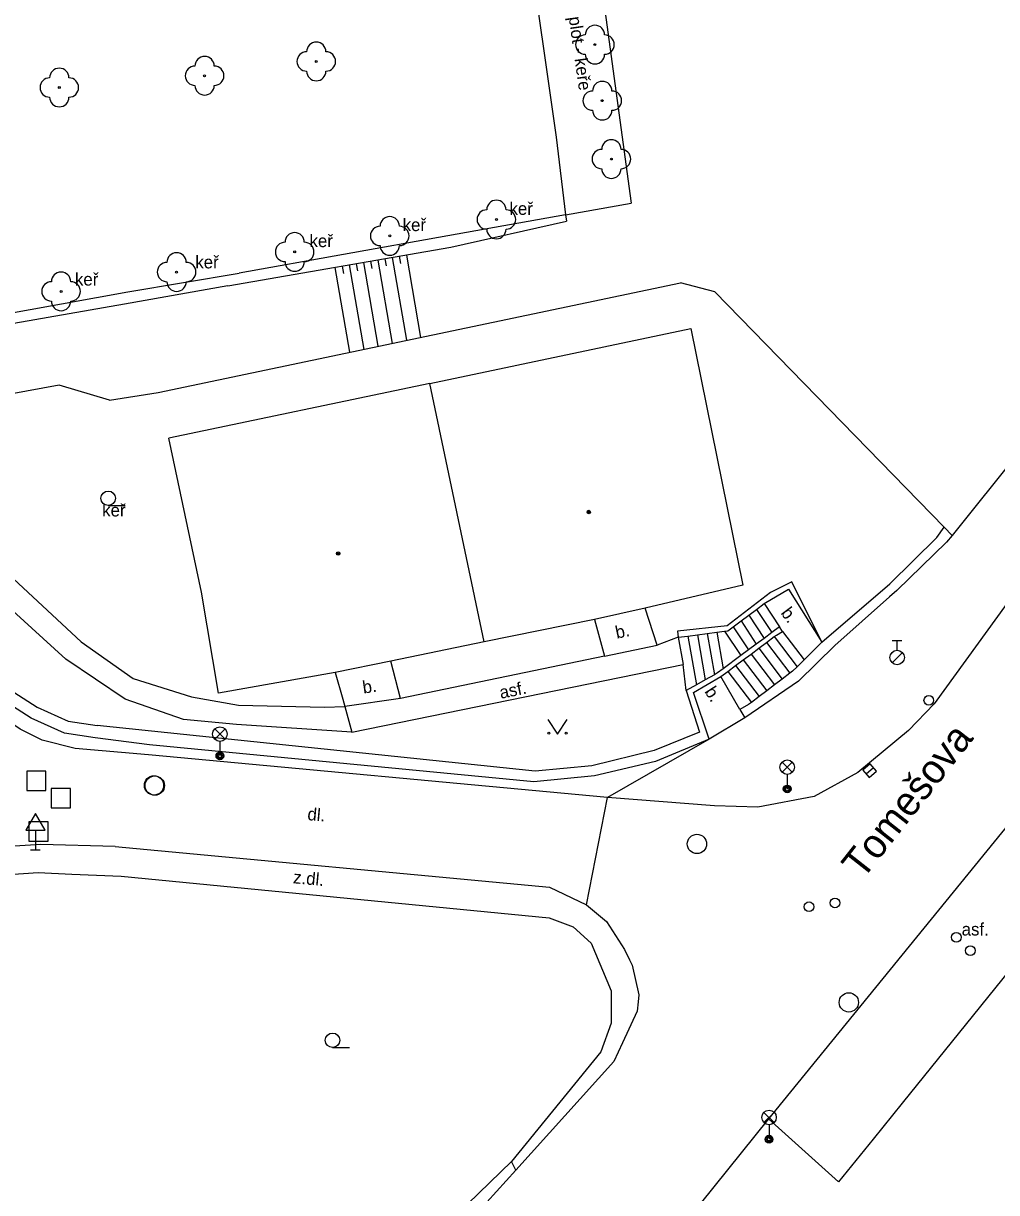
# Model space of a CAD drawing. Extents: x -600309 to -598967, y -1161267 to -1160292.
# Drawn here: x -599376.3 to -599326, y -1160723 to -1160662.5 of the extents above; entities that cross this region are included whole.
import ezdxf

# ---------------------------------------------------------------- set-up
doc = ezdxf.new("R2010")
doc.units = 0
for name, color, linetype in [('Level 10', 7, 'Continuous'), ('Level 11', 7, 'Continuous'), ('Level 14', 7, 'Continuous'), ('Level 15', 7, 'Continuous'), ('Level 22', 7, 'Continuous'), ('Level 26', 7, 'Continuous'), ('Level 27', 7, 'Continuous'), ('Level 28', 7, 'Continuous'), ('Level 33', 7, 'Continuous'), ('Level 34', 7, 'Continuous'), ('Level 36', 7, 'Continuous'), ('Level 39', 7, 'Continuous'), ('Level 40', 7, 'Continuous'), ('Level 42', 7, 'Continuous'), ('Level 5', 7, 'Continuous'), ('Level 50', 7, 'Continuous'), ('Level 7', 7, 'Continuous')]:
    doc.layers.add(name, color=color, linetype=linetype)

msp = doc.modelspace()

# ---------------------------------------------------------------- linework, layer by layer
at = {"layer": 'Level 10'}
for points in [[(-599324.9, -1160691.84), (-599327.5418, -1160695.4791), (-599329.19, -1160697.75)], [(-599373.64, -1160700.06), (-599375.34, -1160699.63), (-599376.49, -1160699.06), (-599385.48, -1160692.92)], [(-599314.26, -1160697.88), (-599330.8399, -1160718.4151), (-599332.3458, -1160720.2802), (-599334.13, -1160722.49)], [(-599329.19, -1160697.75), (-599330.51, -1160699.12)], [(-599330.51, -1160699.12), (-599333.14, -1160701.3)], [(-599369.85, -1160700.39), (-599373.64, -1160700.06)], [(-599346.09, -1160702.59), (-599369.85, -1160700.39)], [(-599333.14, -1160701.3), (-599335.39, -1160702.55)], [(-599340.56, -1160703.02), (-599346.09, -1160702.59)], [(-599338.31, -1160703.1), (-599340.56, -1160703.02)], [(-599335.39, -1160702.55), (-599338.31, -1160703.1)], [(-599371.57, -1160705.13), (-599375.42, -1160705.02), (-599380.57, -1160705.35), (-599385.51, -1160706.51)], [(-599371.57, -1160705.13), (-599349.09, -1160707.24)], [(-599349.09, -1160707.24), (-599347.18, -1160708.15)], [(-599347.18, -1160708.15), (-599346.15, -1160709.01)], [(-599346.15, -1160709.01), (-599345.21, -1160710.4699)], [(-599345.21, -1160710.4699), (-599344.9533, -1160711.0031), (-599344.82, -1160711.28)], [(-599344.82, -1160711.28), (-599344.46, -1160712.81)], [(-599344.46, -1160712.81), (-599344.4985, -1160713.1692), (-599344.55, -1160713.65)], [(-599344.55, -1160713.65), (-599345.31, -1160715.3)], [(-599345.31, -1160715.3), (-599345.76, -1160716.26)], [(-599345.76, -1160716.26), (-599350.84, -1160721.89)], [(-599337.75, -1160719.2199), (-599341.29, -1160723.62)], [(-599334.13, -1160722.49), (-599337.75, -1160719.2199)], [(-599350.84, -1160721.89), (-599353.34, -1160724.65)]]:
    msp.add_lwpolyline(points, dxfattribs=at)
at = {"layer": 'Level 11'}
for points in [[(-599334.99, -1160694.55), (-599331.4699, -1160691.53), (-599329.04, -1160689.14), (-599328.67, -1160688.61)], [(-599328.26, -1160689.03), (-599328.54, -1160689.38), (-599331.12, -1160691.89)], [(-599359.33, -1160699.21), (-599365.29, -1160698.82), (-599368.04, -1160698.56), (-599371.06, -1160697.5), (-599374.13, -1160695.44), (-599378.05, -1160691.86), (-599377.33, -1160690.82), (-599373.33, -1160694.54), (-599370.63, -1160696.44), (-599367.62, -1160697.39), (-599365.18, -1160697.82), (-599360.74, -1160697.92), (-599359.69, -1160697.89)], [(-599336.55, -1160691.43), (-599337.65, -1160691.98)], [(-599334.99, -1160694.55), (-599336.55, -1160691.43)], [(-599384.85, -1160692.76), (-599384.5, -1160692.21), (-599375.6, -1160697.92), (-599374.01, -1160698.64), (-599372.51, -1160698.87)], [(-599337.65, -1160691.98), (-599339.9, -1160693.71)], [(-599337.98, -1160692.56), (-599336.7199, -1160691.82)], [(-599336.7199, -1160691.82), (-599334.99, -1160694.55)], [(-599331.12, -1160691.89), (-599331.4881, -1160692.2169), (-599334.32, -1160694.73)], [(-599372.61, -1160699.51), (-599374.2, -1160699.27), (-599375.9099, -1160698.49), (-599384.85, -1160692.76)], [(-599343.52, -1160694.71), (-599344.14, -1160692.79)], [(-599338.38, -1160692.86), (-599337.98, -1160692.56)], [(-599337.98, -1160692.56), (-599337.18, -1160693.76)], [(-599346.76, -1160693.38), (-599346.24, -1160695.28)], [(-599339.18, -1160693.46), (-599338.78, -1160693.1599)], [(-599338.78, -1160693.1599), (-599338.38, -1160692.86)], [(-599338.78, -1160693.1599), (-599337.99, -1160694.36)], [(-599338.38, -1160692.86), (-599337.59, -1160694.06)], [(-599339.9, -1160693.71), (-599342.46, -1160693.98)], [(-599342.46, -1160693.98), (-599342.43, -1160694.3)], [(-599340.44, -1160694.04), (-599340.03, -1160693.99)], [(-599340.03, -1160693.99), (-599339.87, -1160693.9699)], [(-599340.03, -1160693.99), (-599339.19, -1160695.25)], [(-599339.87, -1160693.9699), (-599339.59, -1160693.76)], [(-599339.59, -1160693.76), (-599339.18, -1160693.46)], [(-599339.59, -1160693.76), (-599338.79, -1160694.95)], [(-599339.18, -1160693.46), (-599338.39, -1160694.6599)], [(-599337.18, -1160693.76), (-599337.59, -1160694.06)], [(-599337.35, -1160694.19), (-599337.03, -1160694.01)], [(-599337.03, -1160694.01), (-599337.18, -1160693.76)], [(-599337.03, -1160694.01), (-599335.92, -1160695.4699)], [(-599342.43, -1160694.3), (-599343.52, -1160694.71)], [(-599342.43, -1160694.3), (-599341.93, -1160694.24)], [(-599342.43, -1160694.3), (-599342.18, -1160695.7199)], [(-599341.93, -1160694.24), (-599341.43, -1160694.17)], [(-599341.93, -1160694.24), (-599341.49, -1160696.76)], [(-599341.43, -1160694.17), (-599340.94, -1160694.11)], [(-599341.43, -1160694.17), (-599341.03, -1160696.5)], [(-599340.94, -1160694.11), (-599340.44, -1160694.04)], [(-599340.94, -1160694.11), (-599340.56, -1160696.24)], [(-599340.44, -1160694.04), (-599340.11, -1160695.93)], [(-599337.99, -1160694.36), (-599338.39, -1160694.6599)], [(-599338.26, -1160694.87), (-599337.86, -1160694.57)], [(-599337.59, -1160694.06), (-599337.99, -1160694.36)], [(-599337.86, -1160694.57), (-599337.46, -1160694.27)], [(-599337.86, -1160694.57), (-599336.65, -1160696.1599)], [(-599337.46, -1160694.27), (-599337.35, -1160694.19)], [(-599337.46, -1160694.27), (-599336.28, -1160695.83)], [(-599334.99, -1160694.55), (-599335.92, -1160695.4699)], [(-599346.24, -1160695.28), (-599343.52, -1160694.71)], [(-599338.79, -1160694.95), (-599339.19, -1160695.25)], [(-599339.06, -1160695.4699), (-599338.6599, -1160695.17)], [(-599338.39, -1160694.6599), (-599338.79, -1160694.95)], [(-599338.6599, -1160695.17), (-599338.26, -1160694.87)], [(-599338.6599, -1160695.17), (-599337.45, -1160696.77)], [(-599338.26, -1160694.87), (-599337.05, -1160696.4699)], [(-599334.32, -1160694.73), (-599336.2, -1160696.58)], [(-599359.33, -1160699.21), (-599342.18, -1160695.7199)], [(-599356.8, -1160697.4699), (-599357.3, -1160695.54)], [(-599346.24, -1160695.28), (-599356.8, -1160697.4699)], [(-599342.01, -1160697.05), (-599342.18, -1160695.7199)], [(-599339.19, -1160695.25), (-599340.11, -1160695.93)], [(-599339.86, -1160696.07), (-599339.46, -1160695.77)], [(-599339.46, -1160695.77), (-599339.06, -1160695.4699)], [(-599339.46, -1160695.77), (-599338.24, -1160697.37)], [(-599339.06, -1160695.4699), (-599337.84, -1160697.07)], [(-599336.28, -1160695.83), (-599336.51, -1160696.06)], [(-599335.92, -1160695.4699), (-599336.28, -1160695.83)], [(-599360.18, -1160696.13), (-599359.78, -1160697.5)], [(-599341.64, -1160697.1599), (-599340.23, -1160696.34)], [(-599340.56, -1160696.24), (-599341.03, -1160696.5)], [(-599340.39, -1160696.14), (-599340.56, -1160696.24)], [(-599340.11, -1160695.93), (-599340.39, -1160696.14)], [(-599340.23, -1160696.34), (-599339.86, -1160696.07)], [(-599339.24, -1160698.04), (-599340.23, -1160696.34)], [(-599339.86, -1160696.07), (-599338.64, -1160697.67)], [(-599336.65, -1160696.1599), (-599337.05, -1160696.4699)], [(-599336.51, -1160696.06), (-599336.65, -1160696.1599)], [(-599341.49, -1160696.76), (-599342.01, -1160697.05)], [(-599342.01, -1160697.05), (-599341.32, -1160699.21)], [(-599341.03, -1160696.5), (-599341.49, -1160696.76)], [(-599336.2, -1160696.58), (-599338.99, -1160698.4699)], [(-599337.45, -1160696.77), (-599337.84, -1160697.07)], [(-599337.05, -1160696.4699), (-599337.45, -1160696.77)], [(-599359.78, -1160697.5), (-599359.69, -1160697.89)], [(-599356.8, -1160697.4699), (-599359.69, -1160697.89)], [(-599340.83, -1160699.57), (-599341.64, -1160697.1599)], [(-599338.24, -1160697.37), (-599338.64, -1160697.67)], [(-599337.84, -1160697.07), (-599338.24, -1160697.37)], [(-599359.69, -1160697.89), (-599359.33, -1160699.21)], [(-599338.79, -1160697.78), (-599339.24, -1160698.04)], [(-599339.24, -1160698.04), (-599338.99, -1160698.4699)], [(-599338.64, -1160697.67), (-599338.79, -1160697.78)], [(-599349.83, -1160701.24), (-599372.51, -1160698.87)], [(-599338.99, -1160698.4699), (-599340.83, -1160699.57)], [(-599341.32, -1160699.21), (-599343.67, -1160700.1599)], [(-599369.79, -1160699.87), (-599372.61, -1160699.51)], [(-599349.9099, -1160701.78), (-599369.79, -1160699.87)], [(-599340.83, -1160699.57), (-599346.09, -1160702.59)], [(-599340.83, -1160699.57), (-599343.6, -1160700.73)], [(-599343.67, -1160700.1599), (-599346.9, -1160700.95)], [(-599346.9, -1160700.95), (-599349.83, -1160701.24)], [(-599343.6, -1160700.73), (-599346.76, -1160701.48)], [(-599346.76, -1160701.48), (-599349.9099, -1160701.78)], [(-599347.18, -1160708.15), (-599346.09, -1160702.59)], [(-599324.56, -1160703.02), (-599337.75, -1160719.2199)], [(-599350.84, -1160721.89), (-599351.05, -1160721.44)]]:
    msp.add_lwpolyline(points, dxfattribs=at)
at = {"layer": 'Level 14'}
for points in [[(-599351.71, -1160647.67), (-599348.74, -1160668.42)], [(-599348.74, -1160668.42), (-599348.26, -1160672.44)], [(-599354.19, -1160674.12), (-599348.22, -1160672.77)], [(-599348.26, -1160672.44), (-599348.22, -1160672.77)], [(-599365.74, -1160676.12), (-599354.19, -1160674.12)], [(-599365.74, -1160676.12), (-599371.09, -1160677.06)], [(-599369.35, -1160681.63), (-599342.32, -1160675.96)], [(-599371.09, -1160677.06), (-599385.42, -1160679.56)], [(-599374.46, -1160681.26), (-599390.83, -1160684.25)], [(-599371.86, -1160682.03), (-599374.46, -1160681.26)], [(-599371.86, -1160682.03), (-599369.35, -1160681.63)]]:
    msp.add_lwpolyline(points, dxfattribs=at)
at = {"layer": 'Level 15'}
for points in [[(-599357.24, -1160674.65), (-599356.5, -1160678.93)], [(-599356.87, -1160674.58), (-599356.81, -1160674.95)], [(-599356.5, -1160674.52), (-599355.77, -1160678.78)], [(-599360.2, -1160675.16), (-599359.44, -1160679.55)], [(-599359.83, -1160675.1), (-599359.76, -1160675.47)], [(-599359.46, -1160675.03), (-599358.7, -1160679.4)], [(-599359.09, -1160674.97), (-599359.02, -1160675.34)], [(-599358.72, -1160674.9), (-599357.97, -1160679.24)], [(-599358.35, -1160674.84), (-599358.29, -1160675.21)], [(-599357.98, -1160674.78), (-599357.23, -1160679.09)], [(-599357.61, -1160674.71), (-599357.55, -1160675.08)]]:
    msp.add_lwpolyline(points, dxfattribs=at)
at = {"layer": 'Level 22'}
for centre in [(-599346.74, -1160663.63), (-599361.16, -1160664.5), (-599366.94, -1160665.24), (-599374.46, -1160665.85), (-599346.36, -1160666.53), (-599345.89, -1160669.55), (-599351.84, -1160672.68), (-599357.36, -1160673.53), (-599362.28, -1160674.36), (-599368.39, -1160675.4), (-599374.37, -1160676.4)]:
    msp.add_circle(centre, 0.05, dxfattribs=at)
for centre, start, end in [((-599347.24, -1160663.63), 90, 270), ((-599346.74, -1160663.13), 0, 180), ((-599346.24, -1160663.63), 270, 90), ((-599361.16, -1160664), 0, 180), ((-599366.94, -1160664.74), 0, 180), ((-599361.66, -1160664.5), 90, 270), ((-599360.66, -1160664.5), 270, 90), ((-599346.74, -1160664.13), 180, 0), ((-599374.46, -1160665.35), 0, 180), ((-599367.44, -1160665.24), 90, 270), ((-599366.44, -1160665.24), 270, 90), ((-599374.96, -1160665.85), 90, 270), ((-599373.96, -1160665.85), 270, 90), ((-599361.16, -1160665), 180, 0), ((-599346.36, -1160666.03), 0, 180), ((-599366.94, -1160665.74), 180, 0), ((-599346.86, -1160666.53), 90, 270), ((-599345.86, -1160666.53), 270, 90), ((-599374.46, -1160666.35), 180, 0), ((-599346.36, -1160667.03), 180, 0), ((-599345.89, -1160669.05), 0, 180), ((-599346.39, -1160669.55), 90, 270), ((-599345.39, -1160669.55), 270, 90), ((-599345.89, -1160670.05), 180, 0), ((-599352.34, -1160672.68), 90, 270), ((-599351.84, -1160672.18), 0, 180), ((-599351.34, -1160672.68), 270, 90), ((-599357.36, -1160673.03), 0, 180), ((-599362.28, -1160673.86), 0, 180), ((-599357.86, -1160673.53), 90, 270), ((-599356.86, -1160673.53), 270, 90), ((-599351.84, -1160673.18), 180, 0), ((-599362.78, -1160674.36), 90, 270), ((-599361.78, -1160674.36), 270, 90), ((-599357.36, -1160674.03), 180, 0), ((-599368.39, -1160674.9), 0, 180), ((-599368.89, -1160675.4), 90, 270), ((-599367.89, -1160675.4), 270, 90), ((-599362.28, -1160674.86), 180, 0), ((-599374.37, -1160675.9), 0, 180), ((-599374.87, -1160676.4), 90, 270), ((-599373.87, -1160676.4), 270, 90), ((-599368.39, -1160675.9), 180, 0), ((-599374.37, -1160676.9), 180, 0)]:
    msp.add_arc(centre, 0.5, start, end, dxfattribs=at)
at = {"layer": 'Level 26'}
for points in [[(-599376.15, -1160702.23), (-599375.15, -1160702.23), (-599375.15, -1160701.23), (-599376.15, -1160701.23)], [(-599374.88, -1160703.13), (-599373.88, -1160703.13), (-599373.88, -1160702.13), (-599374.88, -1160702.13)], [(-599376.03, -1160704.86), (-599375.03, -1160704.86), (-599375.03, -1160703.86), (-599376.03, -1160703.86)]]:
    msp.add_lwpolyline(points, close=True, dxfattribs=at)
at = {"layer": 'Level 27'}
msp.add_line((-599332.7111, -1160701.3711), (-599332.3289, -1160701.0489), dxfattribs=at)
msp.add_lwpolyline([(-599332.55, -1160701.5623), (-599332.1677, -1160701.24), (-599332.49, -1160700.8577), (-599332.8723, -1160701.18)], close=True, dxfattribs=at)
for centre in [(-599369.56, -1160701.9699), (-599369.52, -1160701.98), (-599341.46, -1160705), (-599333.6, -1160713.2)]:
    msp.add_circle(centre, 0.5, dxfattribs=at)
at = {"layer": 'Level 28'}
for p, q in [((-599331.35, -1160694.475), (-599330.85, -1160694.475)), ((-599331.1, -1160694.975), (-599331.1, -1160694.475)), ((-599331.358, -1160695.622), (-599330.828, -1160695.092))]:
    msp.add_line(p, q, dxfattribs=at)
for centre, radius in [((-599331.1, -1160695.35), 0.375), ((-599329.46, -1160697.57), 0.25), ((-599334.32, -1160708.05), 0.25), ((-599335.66, -1160708.25), 0.25), ((-599328.04, -1160709.83), 0.25), ((-599327.31, -1160710.52), 0.25)]:
    msp.add_circle(centre, radius, dxfattribs=at)
at = {"layer": 'Level 33'}
for p, q in [((-599366.415, -1160699.58), (-599365.885, -1160699.05)), ((-599366.415, -1160699.05), (-599365.885, -1160699.58)), ((-599366.15, -1160699.69), (-599366.15, -1160700.44)), ((-599337.055, -1160701.29), (-599336.525, -1160700.76)), ((-599337.055, -1160700.76), (-599336.525, -1160701.29)), ((-599336.79, -1160701.4), (-599336.79, -1160702.15)), ((-599337.995, -1160719.42), (-599337.465, -1160718.89)), ((-599337.995, -1160718.89), (-599337.465, -1160719.42)), ((-599337.73, -1160719.53), (-599337.73, -1160720.28))]:
    msp.add_line(p, q, dxfattribs=at)
for centre, radius in [((-599366.15, -1160699.315), 0.375), ((-599366.15, -1160700.44), 0.2), ((-599366.15, -1160700.44), 0.1445), ((-599366.15, -1160700.44), 0.0876), ((-599336.79, -1160701.025), 0.375), ((-599336.79, -1160702.15), 0.2), ((-599336.79, -1160702.15), 0.1445), ((-599336.79, -1160702.15), 0.0876), ((-599337.73, -1160719.155), 0.375), ((-599337.73, -1160720.28), 0.2), ((-599337.73, -1160720.28), 0.1445), ((-599337.73, -1160720.28), 0.0876)]:
    msp.add_circle(centre, radius, dxfattribs=at)
at = {"layer": 'Level 34'}
for p, q in [((-599375.7, -1160704.282), (-599375.7, -1160705.3)), ((-599375.95, -1160705.3), (-599375.45, -1160705.3))]:
    msp.add_line(p, q, dxfattribs=at)
msp.add_lwpolyline([(-599376.2, -1160704.282), (-599375.2, -1160704.282), (-599375.7, -1160703.416)], close=True, dxfattribs=at)
at = {"layer": 'Level 36'}
for p, q in [((-599371.93, -1160687.485), (-599371.055, -1160687.485)), ((-599360.32, -1160715.5349), (-599359.445, -1160715.5349))]:
    msp.add_line(p, q, dxfattribs=at)
msp.add_lwpolyline([(-599349.18, -1160698.56), (-599348.68, -1160699.31), (-599348.18, -1160698.56)], dxfattribs=at)
for centre, radius in [((-599371.9301, -1160687.1099), 0.375), ((-599349.1302, -1160699.2598), 0.05), ((-599348.2308, -1160699.2598), 0.05), ((-599360.3201, -1160715.1598), 0.375)]:
    msp.add_circle(centre, radius, dxfattribs=at)
at = {"layer": 'Level 39'}
for centre, radius in [((-599347.06, -1160687.82), 0.09), ((-599347.06, -1160687.82), 0.0398), ((-599360.03, -1160689.9699), 0.09), ((-599360.03, -1160689.9699), 0.0398)]:
    msp.add_circle(centre, radius, dxfattribs=at)
at = {"layer": 'Level 5'}
for points in [[(-599355.29, -1160681.1599), (-599341.77, -1160678.32)], [(-599341.77, -1160678.32), (-599339.09, -1160691.6)], [(-599355.29, -1160681.1599), (-599368.8, -1160683.99)], [(-599352.48, -1160694.53), (-599355.29, -1160681.1599)], [(-599367.95, -1160687.98), (-599368.8, -1160683.99)], [(-599367.11, -1160691.9699), (-599367.95, -1160687.98)], [(-599339.09, -1160691.6), (-599344.14, -1160692.79)], [(-599366.2199, -1160697.19), (-599367.11, -1160691.9699)], [(-599344.14, -1160692.79), (-599346.76, -1160693.38)], [(-599346.76, -1160693.38), (-599352.48, -1160694.53)], [(-599352.48, -1160694.53), (-599357.3, -1160695.54)], [(-599357.3, -1160695.54), (-599360.18, -1160696.13)], [(-599360.18, -1160696.13), (-599366.2199, -1160697.19)]]:
    msp.add_lwpolyline(points, dxfattribs=at)
at = {"layer": 'Level 7'}
for points in [[(-599347.8, -1160650.33), (-599344.87, -1160671.83)], [(-599348.26, -1160672.44), (-599344.87, -1160671.83)], [(-599348.26, -1160672.44), (-599354.35, -1160673.53)], [(-599354.35, -1160673.53), (-599365.15, -1160675.46)], [(-599370.91, -1160676.42), (-599365.15, -1160675.46)], [(-599386.1, -1160679.17), (-599370.91, -1160676.42)], [(-599328.67, -1160688.61), (-599340.53, -1160676.42), (-599342.32, -1160675.96)], [(-599321.24, -1160680.28), (-599328.26, -1160689.03)], [(-599328.26, -1160689.03), (-599328.67, -1160688.61)], [(-599385.11, -1160707.96), (-599380.38, -1160706.8), (-599375.56, -1160706.48), (-599373.806, -1160706.5575), (-599371.26, -1160706.67)], [(-599371.26, -1160706.67), (-599349.11, -1160708.83)], [(-599349.11, -1160708.83), (-599347.86, -1160709.29)], [(-599347.86, -1160709.29), (-599346.93, -1160710.13)], [(-599346.93, -1160710.13), (-599345.9, -1160712.61)], [(-599345.9, -1160712.61), (-599345.9, -1160714.27)], [(-599345.9, -1160714.27), (-599346.43, -1160715.76)], [(-599346.43, -1160715.76), (-599351.05, -1160721.44)], [(-599351.05, -1160721.44), (-599358.45, -1160728.59)]]:
    msp.add_lwpolyline(points, dxfattribs=at)

# ---------------------------------------------------------------- texts
at = {"layer": 'Level 40'}
for s, rotation, p in [('b.', 306.84, (-599337.15, -1160693.05)), ('b.', 11.84, (-599345.61, -1160694.38)), ('b.', 8.27, (-599358.7199, -1160697.2199)), ('asf.', 11.5, (-599351.61, -1160697.49)), ('b.', 302.6, (-599341.09, -1160697.11)), ('dl.', 354.71, (-599361.64, -1160703.76)), ('z.dl.', 354.64, (-599362.38, -1160707.03))]:
    msp.add_text(s, height=0.65, rotation=rotation, dxfattribs=at).set_placement(p)
msp.add_text('asf.', height=0.65, dxfattribs=at).set_placement((-599327.76, -1160709.74))
at = {"layer": 'Level 42'}
msp.add_text('živý plot - keře', height=0.65, rotation=278, dxfattribs=at).set_placement((-599348.34, -1160660.49))
for p in [(-599351.16, -1160672.44), (-599356.69, -1160673.28), (-599361.51, -1160674.11), (-599367.42, -1160675.21), (-599373.65, -1160676.1), (-599372.24, -1160688.05)]:
    msp.add_text('keř', height=0.65, dxfattribs=at).set_placement(p)
at = {"layer": 'Level 50'}
msp.add_text('Tomešova', height=1.5, rotation=51.82678, dxfattribs=at).set_placement((-599332.8924, -1160706.8955))

doc.saveas('drawing.dxf')
